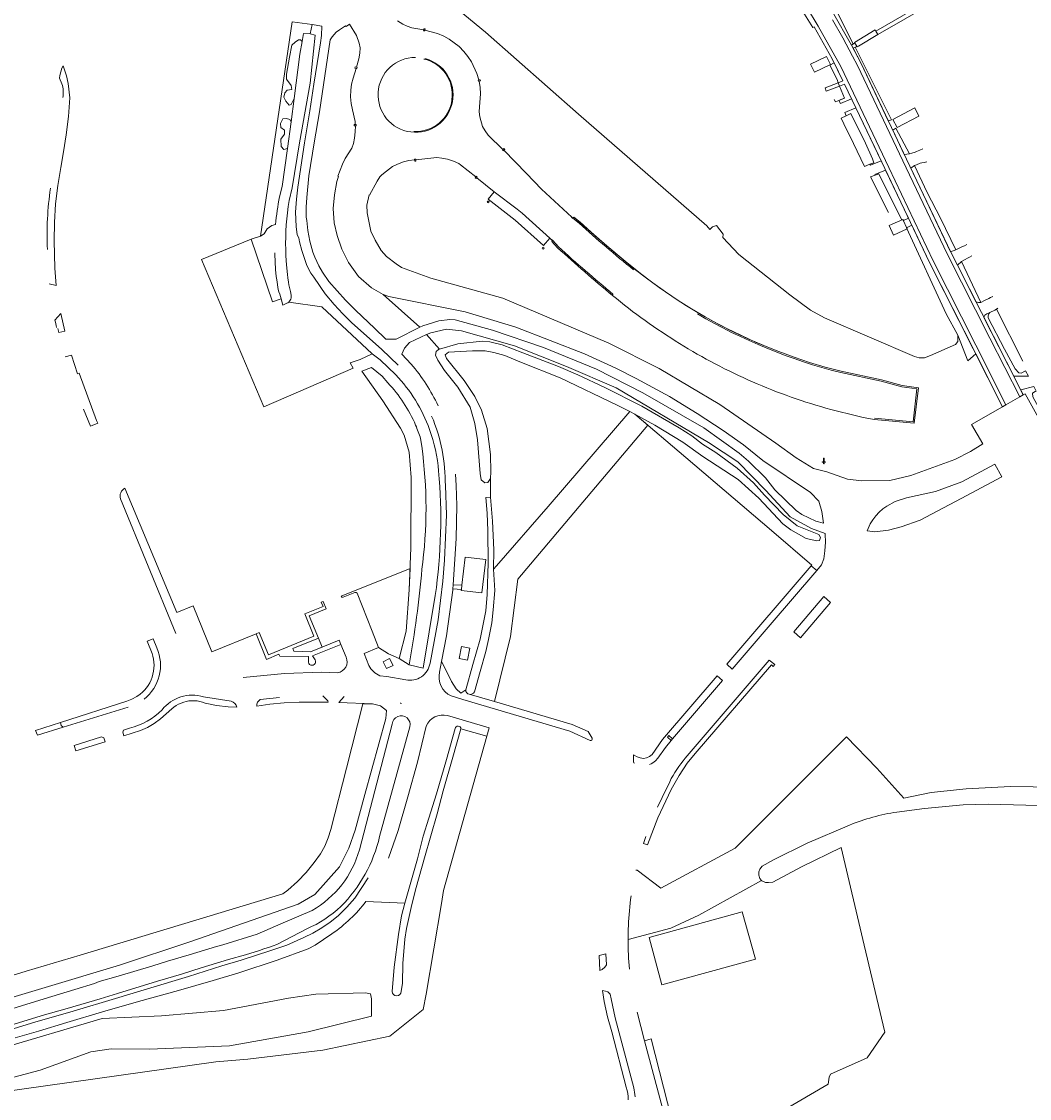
# Model space of a CAD drawing. Header units: metres. Extents: x 209813 to 223847, y 571801 to 587119.
# Tile 744 of 746: x 222107 to 222422, y 585952 to 586288. Entities that reach past the tile are written whole.
import ezdxf
from ezdxf.enums import TextEntityAlignment as Align

# ---------------------------------------------------------------- set-up
doc = ezdxf.new("R2010")
doc.units = ezdxf.units.M
for name, color, linetype, lineweight in [('B-RO-GK-BESCHOEIING-G', 8, 'GK-BESCHOEIING', 0), ('B-RO-GR-BEPLANTING_CULTUUR_BOSPLANTSOEN-GV', 8, 'Continuous', 0), ('B-RO-GR-BEPLANTING_CULTUUR_HEESTERS-GV', 8, 'Continuous', 0), ('B-RO-GR-GRAS-GV', 8, 'Continuous', 0), ('B-RO-GR-GROENVOORZIENING-GV', 8, 'Continuous', 0), ('B-RO-GR-HAAG-GV', 8, 'Continuous', 0), ('B-RO-IE-MEUBILAIR_WATERWEGMEUBILAIR-S', 8, 'Continuous', 0), ('B-RO-IE-TERREINAFSCHEIDING_KUNSTMATIG_MUUR-GV', 8, 'Continuous', 0), ('B-RO-KW-KUNSTWERK_DEK-GV', 8, 'Continuous', 0), ('B-RO-OG-TERREIN_CULTUURSCHEIDING-GV', 8, 'Continuous', 0), ('B-RO-OG-WEG-GV', 8, 'Continuous', 0), ('B-RO-VH-VERHARDING_GRASBETONSTEEN-GV', 8, 'Continuous', 0), ('B-RO-VH-VERHARDING_HALFVERHARDING-GV', 8, 'Continuous', 0), ('B-RO-VH-VERHARDING_OPEN-GV', 8, 'Continuous', 0), ('B-RO-VH-VERHARDING_STRAATBAKSTEEN-GV', 8, 'Continuous', 0), ('B-RO-VH-VERHARDING_TEGEL-GV', 8, 'Continuous', 0), ('B-RO-VW-AFSLUITPAAL-S', 8, 'Continuous', 0)]:
    doc.layers.add(name, color=color, linetype=linetype, lineweight=lineweight)
doc.styles.add('NLCS-ISO', font='txt')
doc.linetypes.add('GK-BESCHOEIING', pattern='A,30,-5,[1,NLCS.shx,S=1,R=0,X=0,Y=0],-5', length=40)

# ---------------------------------------------------------------- blocks, each defined once
blk = doc.blocks.new('SVW-AFSLUITPAAL-SO')
at = {"lineweight": 18}
blk.add_circle((0, 0), 1.5, dxfattribs=at)
at = {"lineweight": 18, "style": 'NLCS-ISO'}
blk.add_text('af', height=1.8, dxfattribs=at).set_placement((0, 0), align=Align.MIDDLE_CENTER)
blk = doc.blocks.new('SIE-WATER_WATERSTANDMETER-SO')
h = blk.add_hatch(color=256)
h.dxf.hatch_style = 1
h.paths.add_polyline_path([(0, 5.2), (-0.5, 5.2), (-0.5, 4.7), (0, 4.7)])
h = blk.add_hatch(color=256)
h.dxf.hatch_style = 1
h.paths.add_polyline_path([(0, 4.2), (-0.5, 4.2), (-0.5, 3.8), (0, 3.8)])
h = blk.add_hatch(color=256)
h.dxf.hatch_style = 1
h.paths.add_polyline_path([(0, 3.3), (-0.5, 3.3), (-0.5, 2.8), (0, 2.8)])
h = blk.add_hatch(color=256)
h.dxf.hatch_style = 1
h.paths.add_polyline_path([(0, 2.3), (-0.5, 2.3), (-0.5, 1.9), (0, 1.9)])
h = blk.add_hatch(color=256)
h.dxf.hatch_style = 1
h.paths.add_polyline_path([(0, 1.4), (-0.5, 1.4), (-0.5, 0.9), (0, 0.9)])
h = blk.add_hatch(color=256)
h.dxf.hatch_style = 1
h.paths.add_polyline_path([(0, 0.4), (-0.5, 0.4), (-0.5, 0), (0, 0)])
h = blk.add_hatch(color=256)
h.dxf.hatch_style = 1
h.paths.add_polyline_path([(0.5, 5.6), (0, 5.6), (0, 5.2), (0.5, 5.2)])
h = blk.add_hatch(color=256)
h.dxf.hatch_style = 1
h.paths.add_polyline_path([(0.5, 4.7), (0, 4.7), (0, 4.2), (0.5, 4.2)])
h = blk.add_hatch(color=256)
h.dxf.hatch_style = 1
h.paths.add_polyline_path([(0.5, 3.8), (0, 3.8), (0, 3.3), (0.5, 3.3)])
h = blk.add_hatch(color=256)
h.dxf.hatch_style = 1
h.paths.add_polyline_path([(0.5, 2.8), (0, 2.8), (0, 2.3), (0.5, 2.3)])
h = blk.add_hatch(color=256)
h.dxf.hatch_style = 1
h.paths.add_polyline_path([(0.5, 1.9), (0, 1.9), (0, 1.4), (0.5, 1.4)])
h = blk.add_hatch(color=256)
h.dxf.hatch_style = 1
h.paths.add_polyline_path([(0.5, 0.9), (0, 0.9), (0, 0.4), (0.5, 0.4)])
h = blk.add_hatch(color=256)
h.dxf.hatch_style = 1
h.paths.add_polyline_path([(0, -0.5), (-0.5, -0.5), (-0.5, -1), (0, -1)])
h = blk.add_hatch(color=256)
h.dxf.hatch_style = 1
h.paths.add_polyline_path([(0, -1.4), (-0.5, -1.4), (-0.5, -1.9), (0, -1.9)])
h = blk.add_hatch(color=256)
h.dxf.hatch_style = 1
h.paths.add_polyline_path([(0, -2.4), (-0.5, -2.4), (-0.5, -2.9), (0, -2.9)])
h = blk.add_hatch(color=256)
h.dxf.hatch_style = 1
h.paths.add_polyline_path([(0.5, 0), (0, 0), (0, -0.5), (0.5, -0.5)])
h = blk.add_hatch(color=256)
h.dxf.hatch_style = 1
h.paths.add_polyline_path([(0.5, -1), (0, -1), (0, -1.4), (0.5, -1.4)])
h = blk.add_hatch(color=256)
h.dxf.hatch_style = 1
h.paths.add_polyline_path([(0.5, -1.9), (0, -1.9), (0, -2.4), (0.5, -2.4)])
blk.add_lwpolyline([(0.5, -2.8), (0.5, 5.6), (-0.5, 5.6), (-0.5, -2.8)])
for points in [[(0.5, 5.6), (0, 5.6), (0, 5.2), (0.5, 5.2)], [(0.5, 5.2), (0, 5.2), (0, 4.7), (0.5, 4.7)], [(0.5, 4.7), (0, 4.7), (0, 4.2), (0.5, 4.2)], [(0.5, 4.2), (0, 4.2), (0, 3.8), (0.5, 3.8)], [(0.5, 3.8), (0, 3.8), (0, 3.3), (0.5, 3.3)], [(0.5, 3.3), (0, 3.3), (0, 2.8), (0.5, 2.8)], [(0.5, 2.8), (0, 2.8), (0, 2.3), (0.5, 2.3)], [(0.5, 2.3), (0, 2.3), (0, 1.9), (0.5, 1.9)], [(0.5, 1.9), (0, 1.9), (0, 1.4), (0.5, 1.4)], [(0.5, 1.4), (0, 1.4), (0, 0.9), (0.5, 0.9)], [(0.5, 0.9), (0, 0.9), (0, 0.4), (0.5, 0.4)], [(0.5, 0.4), (0, 0.4), (0, 0), (0.5, 0)], [(0.5, 0), (0, 0), (0, -0.5), (0.5, -0.5)], [(0.5, -0.5), (0, -0.5), (0, -1), (0.5, -1)], [(0.5, -1), (0, -1), (0, -1.4), (0.5, -1.4)], [(0.5, -1.4), (0, -1.4), (0, -1.9), (0.5, -1.9)], [(0.5, -1.9), (0, -1.9), (0, -2.4), (0.5, -2.4)], [(0.5, -2.4), (0, -2.4), (0, -2.9), (0.5, -2.9)]]:
    blk.add_lwpolyline(points, close=True)
for centre, radius, start, end in [((-1.6, -0.1), 0.381, 16.8947, 163.1053), ((-0.1, -0.1), 0.381, 16.8947, 163.1053), ((1.4, -0.1), 0.381, 16.8947, 163.1053), ((-2.3, 0.1), 0.413, 196.8947, 343.1053), ((-0.8, 0.1), 0.391, 196.8947, 343.1053), ((0.7, 0.1), 0.391, 196.8947, 343.1053), ((2.2, 0.1), 0.413, 196.8947, 343.1053)]:
    blk.add_arc(centre, radius, start, end)

msp = doc.modelspace()

# ---------------------------------------------------------------- linework, layer by layer
at = {"layer": 'B-RO-GK-BESCHOEIING-G', "flags": 128}
for points in [[(222362.121, 586263.292), (222361.13, 586262.852), (222360.7, 586263.595)], [(222362.121, 586263.292), (222362.797, 586263.592)], [(222362.797, 586263.592), (222363.859, 586264.064)], [(222364.43, 586258.553), (222362.823, 586257.756), (222363.706, 586255.984)], [(222365.01, 586258.842), (222364.43, 586258.553)], [(222365.875, 586259.271), (222365.01, 586258.842)], [(222363.706, 586255.984), (222366.72, 586249.867)], [(222366.72, 586249.867), (222370.18, 586242.726)], [(222384.139, 586246.701), (222384.908, 586246.889)], [(222384.908, 586246.889), (222385.94, 586247.141), (222386.336, 586247.328)], [(222386.336, 586247.328), (222387.373, 586247.818)], [(222387.373, 586247.818), (222388.287, 586248.25)], [(222370.18, 586242.726), (222371.821, 586243.404)], [(222371.821, 586243.404), (222372.101, 586243.52)], [(222372.101, 586243.52), (222372.998, 586243.89)], [(222385.758, 586243.007), (222386.356, 586243.243)], [(222386.356, 586243.243), (222387.505, 586243.697), (222388.036, 586243.816)], [(222388.036, 586243.816), (222388.724, 586243.97)], [(222388.724, 586243.97), (222389.554, 586244.155)], [(222373.492, 586239.991), (222371.965, 586239.437)], [(222373.762, 586240.089), (222373.492, 586239.991)], [(222374.612, 586240.397), (222373.762, 586240.089)], [(222371.965, 586239.437), (222377.632, 586228.303)], [(222399.214, 586216.996), (222398.637, 586216.715)], [(222400.708, 586217.722), (222399.214, 586216.996)], [(222401.265, 586217.994), (222400.708, 586217.722)], [(222402.01, 586218.356), (222401.265, 586217.994)], [(222401.328, 586213.604), (222400.401, 586213.116)], [(222402.485, 586214.213), (222401.328, 586213.604)], [(222402.888, 586214.425), (222402.485, 586214.213)], [(222403.625, 586214.813), (222402.888, 586214.425)], [(222407.381, 586200.779), (222406.608, 586200.356), (222406.45, 586200.309)], [(222407.381, 586200.779), (222408.901, 586201.546)], [(222408.901, 586201.546), (222409.433, 586201.815)], [(222409.433, 586201.815), (222410.177, 586202.19)], [(222409.171, 586197.162), (222410.722, 586197.942)], [(222410.722, 586197.942), (222411.294, 586198.23)], [(222411.294, 586198.23), (222411.758, 586198.464)], [(222411.294, 586198.23), (222419.524, 586181.958)]]:
    msp.add_lwpolyline(points, dxfattribs=at)
at = {"layer": 'B-RO-GR-BEPLANTING_CULTUUR_BOSPLANTSOEN-GV', "flags": 128}
for points in [[(222246.873, 586078.087), (222254.78, 586075.83), (222259.72, 586096.14), (222262, 586114), (222302.579, 586161.999), (222298.52, 586165.454), (222296.983, 586166.236), (222271.48, 586136.65), (222255.356, 586118.114), (222254.47, 586117.119), (222254.863, 586110.47), (222254.333, 586104.465), (222253.913, 586100.38), (222252.881, 586095.213), (222252.003, 586091.409), (222250.279, 586085.162), (222248.469, 586078.808)], [(222092.428, 585980.021), (222137.82, 585993.564), (222159.725, 586000.923), (222193.533, 586012.581), (222198.741, 586015.641), (222206.428, 586024.24), (222209.321, 586030.111), (222211.305, 586035.733), (222214.303, 586046.804), (222220.821, 586070.57), (222221.105, 586072.98), (222219.215, 586074.445), (222216.665, 586075.153), (222213.649, 586075.148), (222208.568, 586055.092), (222203.677, 586035.915), (222202.878, 586033.286), (222201.809, 586030.754), (222200.482, 586028.348), (222198.558, 586025.593), (222196.036, 586022.522), (222193.278, 586019.662), (222190.3, 586017.031), (222188.735, 586015.807), (222125.508, 585996.717), (222108.739, 585991.771), (222076.258, 585981.765)], [(222092.48, 585952.844), (222167.836, 585963.5), (222177.785, 585964.265), (222201.22, 585967.12), (222222.07, 585971.45), (222232.46, 585979.74), (222233.49, 585984.54), (222238.22, 586012.8), (222238.82, 586016.87), (222252.377, 586065.037), (222244.277, 586067.315), (222241.797, 586058.509), (222238.757, 586047.968), (222236.83, 586040.825), (222232.877, 586027.087), (222230.342, 586017.845), (222228.922, 586012.55), (222227.294, 586005.055), (222226.781, 586001.706), (222226.188, 585994.152), (222226.018, 585987.953), (222225.691, 585985.401)], [(222222.793, 585985.433), (222223.443, 585992.992), (222224.786, 586003.113), (222225.759, 586008.96), (222226.824, 586012.956), (222214.676, 586013.495)], [(222204.037, 586003.378), (222198.864, 585999.874), (222196.606, 585998.741), (222186.93, 585995.113), (222175.002, 585991.251), (222166.985, 585988.861), (222156.212, 585985.74), (222143.787, 585982.283), (222132.564, 585979.016), (222121.44, 585975.748), (222112.57, 585973.014), (222105.255, 585970.968)], [(222100, 585967.352), (222132.42, 585976.99), (222150.89, 585977.83), (222170.24, 585979.455), (222190.516, 585983.356), (222199.032, 585984.591), (222214.473, 585985.016), (222216.114, 585984.705), (222216.4, 585983.12), (222216.39, 585977.7), (222196.6, 585972.85), (222172.1, 585968.47), (222147.17, 585967.4), (222135.23, 585967.52), (222128.9, 585966.54), (222113.06, 585960.87)], [(222113.06, 585960.87), (222083.7, 585953.03)]]:
    msp.add_lwpolyline(points, dxfattribs=at)
at = {"layer": 'B-RO-GR-BEPLANTING_CULTUUR_BOSPLANTSOEN-GV'}
for points in [[(222248.469, 586078.808, -0.3388786), (222246.873, 586078.087)], [(222214.676, 586013.495, -0.0811376), (222204.037, 586003.378)], [(222225.691, 585985.401, -0.9371981), (222222.793, 585985.433)]]:
    msp.add_lwpolyline(points, format="xyb", dxfattribs=at)
at = {"layer": 'B-RO-GR-BEPLANTING_CULTUUR_HEESTERS-GV'}
for points in [[(222139.469, 586142.357, 0.3645015), (222138.119, 586139.088)], [(222206.917, 586108.66, 0.4118092), (222207.565, 586108.389)], [(222211.231, 586109.872, -0.4098018), (222211.882, 586109.595)], [(222205.798, 586084.773, 0.4998863), (222208.493, 586089.649)], [(222365.462, 586037.311, -0.05721), (222380.2, 586041.356)], [(222297.36, 586015.19, 0.025176), (222296.51, 586005.98)], [(222296.51, 586005.98, 0.0108599), (222296.41, 586001.554)]]:
    msp.add_lwpolyline(points, format="xyb", dxfattribs=at)
at = {"layer": 'B-RO-GR-BEPLANTING_CULTUUR_HEESTERS-GV', "flags": 128}
for points in [[(222196.775, 586088.499), (222196.792, 586089.885), (222187.767, 586089.998), (222187.503, 586090.548), (222183.669, 586088.984), (222180.42, 586096.951), (222166.615, 586091.322), (222160.79, 586105.631), (222155.724, 586103.619), (222139.469, 586142.357)], [(222138.119, 586139.088), (222155.397, 586097.034)], [(222218.56, 586092.64), (222221.725, 586090.75), (222224.984, 586089.238), (222227.251, 586097.79), (222228.101, 586110.642), (222228.454, 586117.277), (222206.917, 586108.66)], [(222207.565, 586108.389), (222211.231, 586109.872)], [(222211.882, 586109.595), (222216.645, 586097.739), (222218.56, 586092.64)], [(222208.493, 586089.649), (222206.857, 586093.619), (222197.981, 586090.083), (222198.603, 586089.092)], [(222176.382, 586083.318), (222189.261, 586084.612), (222200.84, 586084.957), (222205.798, 586084.773)], [(222380.2, 586041.356), (222388.805, 586042.463), (222400.866, 586043.563), (222408.762, 586043.802), (222432.076, 586043.212), (222450.125, 586043.144), (222451.524, 586042.844), (222452.284, 586042.068), (222452.478, 586041.114), (222452.419, 586039.724), (222454.253, 586039.659), (222453.743, 586042.613), (222463.527, 586042.35), (222458.078, 586048.724), (222415.693, 586049.3), (222401.83, 586048.606), (222390.921, 586047.491), (222382.356, 586045.708), (222373.96, 586055.06), (222364.491, 586064.815), (222329.76, 586030.1), (222306.615, 586017.585), (222299.223, 586023.232), (222298.852, 586023.232)], [(222296.41, 586001.554), (222309.722, 586005.165), (222318.495, 586009.15), (222338.024, 586020.02), (222337.495, 586020.675), (222337.225, 586021.638), (222337.211, 586022.69), (222337.45, 586023.567), (222338.214, 586024.474), (222341.719, 586026.464), (222352.241, 586031.681), (222365.462, 586037.311)]]:
    msp.add_lwpolyline(points, dxfattribs=at)
at = {"layer": 'B-RO-GR-GRAS-GV', "flags": 128}
for points in [[(222344.771, 585948.305), (222358.821, 585956.481), (222359.138, 585958.703), (222359.556, 585959.589), (222370.972, 585964.668), (222376.488, 585972.65), (222369.983, 585999.834), (222362.826, 586030.257), (222350.476, 586024.311), (222341.581, 586019.458), (222340.219, 586019.345), (222339.245, 586019.395), (222338.121, 586019.9), (222338.024, 586020.02), (222318.495, 586009.15), (222309.722, 586005.165), (222296.41, 586001.554)], [(222299.2, 585978.92), (222301.559, 585970.045), (222303.612, 585970.632), (222311.262, 585940.477), (222317.279, 585917.845)]]:
    msp.add_lwpolyline(points, dxfattribs=at)
msp.add_lwpolyline([(222306.974, 585987.491), (222302.943, 586002.243), (222332.002, 586010.273), (222336.179, 585995.47)], close=True, dxfattribs=at)
at = {"layer": 'B-RO-GR-GRAS-GV'}
msp.add_lwpolyline([(222296.41, 586001.554, 0.0230153), (222296.83, 585992.35)], format="xyb", dxfattribs=at)
at = {"layer": 'B-RO-GR-GROENVOORZIENING-GV', "flags": 128}
for points in [[(222190.824, 586276.783), (222191.579, 586280.515), (222192.571, 586281.508), (222193.658, 586282.169), (222194.272, 586282.169), (222194.761, 586281.732), (222195.22, 586284.229), (222197.308, 586284.09), (222197.867, 586286.942), (222191.64, 586287.774), (222181.783, 586220.987)], [(222190.824, 586276.783), (222189.879, 586271.491), (222189.926, 586269.979), (222191.391, 586267.994), (222191.579, 586266.719), (222190.068, 586266.53), (222189.407, 586265.726), (222189.029, 586264.309), (222189.643, 586263.128), (222190.682, 586261.852), (222191.296, 586262.041), (222192.259, 586263.883), (222194.024, 586277.717), (222194.761, 586281.732)], [(222191.329, 586256.603), (222192.259, 586263.883)], [(222190.225, 586248.318), (222191.329, 586256.603), (222190.918, 586257.316), (222189.879, 586257.694), (222188.698, 586257.6), (222188.037, 586256.088), (222188.131, 586254.859), (222189.218, 586254.009)], [(222187.738, 586233.264), (222188.544, 586236.51), (222190.225, 586248.318), (222189.029, 586248.008), (222188.179, 586248.906), (222188.131, 586251.268), (222189.265, 586252.827), (222189.218, 586254.009)], [(222186.496, 586224.562), (222185.305, 586224.319), (222183.874, 586223.212), (222182.902, 586221.7), (222181.783, 586220.987)], [(222178.834, 586219.996), (222163.409, 586213.73), (222182.835, 586167.791), (222210.715, 586179.821), (222209.716, 586181.461), (222212.899, 586182.534), (222216.653, 586184.225), (222200.872, 586198.923), (222190.596, 586200.427)], [(222181.783, 586220.987), (222178.834, 586219.996), (222185.506, 586200.446), (222188.231, 586201.44)], [(222187.283, 586204.328), (222186.864, 586207.383), (222186.666, 586208.385), (222186.471, 586210.587), (222186.28, 586215.392), (222186.205, 586215.776)], [(222190.027, 586200.025), (222188.726, 586199.478), (222188.231, 586201.44)], [(222419.024, 586178.227), (222418.247, 586178.38), (222417.074, 586179.554), (222413.802, 586185.701), (222408.734, 586195.513), (222408.707, 586196.153), (222408.892, 586196.718), (222409.171, 586197.162), (222408.321, 586196.765)], [(222407.38, 586195.556), (222416.656, 586177.286), (222421.228, 586177.321), (222420.364, 586178.971), (222419.024, 586178.227)], [(222301.9, 586033.73), (222301.169, 586031.574), (222302.47, 586031.117), (222305.709, 586039.569), (222309.876, 586048.337), (222312.308, 586052.715), (222314.828, 586056.577), (222317.341, 586059.596), (222341.095, 586087.291), (222341.69, 586086.78), (222342.156, 586087.324), (222340.445, 586088.684), (222314.24, 586058.14)]]:
    msp.add_lwpolyline(points, dxfattribs=at)
at = {"layer": 'B-RO-GR-GROENVOORZIENING-GV'}
for points in [[(222186.496, 586224.562, -0.0271253), (222187.738, 586233.264)], [(222188.231, 586201.44, 0.0199765), (222187.283, 586204.328)], [(222190.596, 586200.427, -0.0709116), (222190.027, 586200.025)], [(222408.321, 586196.765, 0.2531485), (222407.38, 586195.556)]]:
    msp.add_lwpolyline(points, format="xyb", dxfattribs=at)
at = {"layer": 'B-RO-GR-GROENVOORZIENING-GV', "flags": 128}
for points in [[(222253.55, 586145.369), (222253.455, 586139.522), (222254.176, 586132.07), (222254.492, 586123.119), (222254.47, 586117.119), (222255.356, 586118.114), (222271.48, 586136.65), (222296.983, 586166.236), (222293.021, 586168.252), (222275.214, 586176.804), (222262.7, 586181.766), (222257.949, 586183.764), (222254.495, 586184.709), (222251.849, 586185.168), (222247.855, 586185.222), (222240.392, 586184.762), (222239.318, 586183.91), (222239.744, 586182.764), (222245.284, 586175.96), (222248.638, 586170.999), (222250.716, 586166.746), (222252.416, 586160.982), (222253.503, 586152.855), (222253.644, 586147.422)], [(222432.295, 586157.446), (222430.245, 586156.987), (222422.594, 586170.825), (222422.559, 586171.975), (222423.31, 586172.481), (222423.684, 586172.632), (222422.919, 586174.093), (222418.834, 586173.005), (222419.618, 586171.463), (222420.272, 586171.837), (222430.609, 586153.045), (222432.184, 586153.061), (222433.268, 586153.149), (222434.445, 586153.414)], [(222410.72, 586149.842), (222400.461, 586144.399), (222392.251, 586141.35), (222383.238, 586139.331), (222379.734, 586138.192), (222377.069, 586136.77), (222375.818, 586135.885), (222374.666, 586134.874), (222373.625, 586133.748), (222372.707, 586132.521), (222371.923, 586131.204), (222370.916, 586129.04), (222373.334, 586128.789), (222377.621, 586129.311), (222381.61, 586130.281), (222387.436, 586132.358), (222400.232, 586139.164), (222413.003, 586145.899)], [(222357.484, 586108.537), (222348.108, 586097.612), (222350.123, 586095.689), (222359.548, 586106.684)]]:
    msp.add_lwpolyline(points, close=True, dxfattribs=at)
at = {"layer": 'B-RO-GR-HAAG-GV'}
msp.add_lwpolyline([(222314.24, 586058.14, 0.0618735), (222309.38, 586050.81)], format="xyb", dxfattribs=at)
at = {"layer": 'B-RO-GR-HAAG-GV', "flags": 128}
msp.add_lwpolyline([(222309.38, 586050.81), (222307.005, 586045.891), (222305.59, 586042.87)], dxfattribs=at)
at = {"layer": 'B-RO-IE-TERREINAFSCHEIDING_KUNSTMATIG_MUUR-GV', "flags": 128}
for points in [[(222373.155, 586163.773), (222385.63, 586162.624), (222386.922, 586173.67), (222381.839, 586174.366), (222375.389, 586176.146), (222362.808, 586178.816), (222357.895, 586180.134), (222353.022, 586181.599), (222348.196, 586183.207), (222343.42, 586184.958), (222336.358, 586187.849), (222331.725, 586189.95), (222327.156, 586192.188), (222322.656, 586194.561), (222318.229, 586197.067), (222314.1, 586199.591), (222310.044, 586202.229), (222306.063, 586204.981), (222302.161, 586207.843), (222298.341, 586210.813), (222292.608, 586215.543), (222286.967, 586220.381), (222281.418, 586225.325), (222279.442, 586226.883), (222279.183, 586226.578), (222281.159, 586225.02)], [(222274.724, 586217.631), (222272.898, 586219.589), (222272.612, 586219.309), (222274.442, 586217.347)], [(222362.714, 586178.427), (222375.298, 586175.756), (222381.759, 586173.973), (222386.48, 586173.334), (222385.28, 586163.078), (222373.206, 586164.171)]]:
    msp.add_lwpolyline(points, dxfattribs=at)
at = {"layer": 'B-RO-IE-TERREINAFSCHEIDING_KUNSTMATIG_MUUR-GV'}
for points in [[(222281.159, 586225.02, 0.014244), (222298.09, 586210.501)], [(222291.774, 586202.824, -0.0126473), (222274.724, 586217.631)], [(222291.519, 586202.516, 0.0352472), (222312.438, 586187.521)], [(222318.026, 586196.722, 0.0707725), (222362.714, 586178.427)], [(222335.209, 586175.528, 0.0349702), (222359.626, 586166.91)], [(222359.626, 586166.91, 0.0179721), (222373.155, 586163.773)]]:
    msp.add_lwpolyline(points, format="xyb", dxfattribs=at)
at = {"layer": 'B-RO-KW-KUNSTWERK_DEK-GV', "flags": 128}
for points in [[(222368.3, 586280.279), (222374.32, 586283.875), (222373.479, 586285.282), (222367.003, 586281.413), (222367.844, 586280.006)], [(222358.064, 586276.878), (222353.302, 586274.602), (222354.508, 586272.08), (222359.51, 586274.47), (222358.304, 586276.993)], [(222361.911, 586268.804), (222357.821, 586267.212), (222358.226, 586266.173), (222362.362, 586267.783)], [(222380.3, 586254.864), (222387.099, 586258.41), (222385.854, 586260.95), (222378.992, 586257.37)], [(222378.783, 586224.712), (222377.789, 586224.257), (222379.163, 586221.256), (222383.442, 586223.216), (222382.069, 586226.216)]]:
    msp.add_lwpolyline(points, close=True, dxfattribs=at)
at = {"layer": 'B-RO-OG-TERREIN_CULTUURSCHEIDING-GV', "flags": 128}
for points in [[(222330.955, 586215.286), (222325.902, 586220.532), (222326.082, 586221.577), (222323.961, 586224.267), (222322.742, 586223.858), (222321.927, 586223.042), (222320.977, 586224.177), (222280.935, 586259.046), (222251.955, 586284.583), (222231.313, 586301.652)], [(222224.461, 586288.172), (222226.184, 586287.104), (222227.472, 586286.478), (222228.927, 586285.93), (222232.671, 586285.281), (222232.733, 586285.647), (222233.112, 586285.595), (222233.034, 586285.221), (222236.977, 586284.168), (222238.905, 586283.392), (222240.584, 586282.462), (222243.755, 586280.08), (222245.225, 586278.591), (222246.47, 586277.045), (222247.565, 586275.353), (222249.256, 586271.692), (222249.894, 586269.703), (222250.26, 586269.773), (222250.335, 586269.394), (222249.962, 586269.312), (222250.232, 586267.322), (222250.349, 586265.33), (222250.048, 586261.313), (222250.002, 586259.707), (222250.139, 586258.16), (222250.965, 586255.195), (222251.792, 586253.796), (222252.763, 586252.504), (222257.392, 586248.022), (222257.647, 586248.294), (222257.932, 586248.028), (222257.676, 586247.743), (222264.692, 586240.565), (222269.458, 586235.585), (222278.903, 586226.941), (222279.244, 586226.651), (222279.442, 586226.883), (222284.18, 586222.84), (222289.776, 586217.948), (222295.463, 586213.164), (222300.241, 586209.314), (222304.102, 586206.398), (222308.044, 586203.591), (222312.063, 586200.896), (222316.156, 586198.314), (222320.433, 586195.798), (222324.898, 586193.358), (222329.432, 586191.052), (222334.034, 586188.882), (222338.697, 586186.85), (222343.42, 586184.958), (222348.196, 586183.207), (222353.022, 586181.599), (222357.895, 586180.134), (222362.808, 586178.816), (222375.389, 586176.146), (222381.839, 586174.366), (222386.922, 586173.67), (222385.63, 586162.624), (222373.155, 586163.773)], [(222115.866, 586206.063), (222118.112, 586205.62), (222117.659, 586211.014), (222117.439, 586219.512), (222117.53, 586225.274), (222117.904, 586231.025), (222118.561, 586236.75), (222119.499, 586242.436), (222120.4, 586247.269), (222121.207, 586252.561), (222121.876, 586258.312), (222122.33, 586264.085), (222121.794, 586268.538), (222121.247, 586271.03), (222120.469, 586273.46), (222120.23, 586274.057), (222119.829, 586273.35), (222119.212, 586271.098), (222119.106, 586270.268), (222119.856, 586268.517)], [(222274.442, 586217.347), (222272.612, 586219.309), (222272.817, 586219.51), (222271.988, 586220.3), (222270.014, 586218.047), (222261.243, 586226), (222252.791, 586232.47), (222254.684, 586234.85), (222249.25, 586239.206), (222249.015, 586238.917), (222248.683, 586239.17), (222248.908, 586239.479), (222244.183, 586243.268), (222243.585, 586243.649), (222242.01, 586244.372), (222240.142, 586245.001), (222238.353, 586245.347), (222236.798, 586245.459), (222230.208, 586244.778), (222230.25, 586244.408), (222229.89, 586244.356), (222229.845, 586244.734), (222228.061, 586244.528), (222226.386, 586244.147), (222224.485, 586243.479), (222222.964, 586242.654), (222220.112, 586240.509), (222219.514, 586239.997), (222218.989, 586239.46), (222218.157, 586238.129), (222215.818, 586233.71), (222215.633, 586233.831), (222214.905, 586230.6), (222215.059, 586228.231), (222216.155, 586222.496), (222217.493, 586219.723), (222219.458, 586216.54), (222221.09, 586214.585), (222224.045, 586212.294), (222225.77, 586211.169), (222234.903, 586207.85), (222257.343, 586201.604), (222290.41, 586187.635), (222306.104, 586179.691), (222325.041, 586168.502), (222342.525, 586156.418), (222348.862, 586151.831), (222354.267, 586148.549), (222358.424, 586147.481), (222364.817, 586145.197), (222369.3, 586144.622), (222378.048, 586144.77), (222384.54, 586146.34), (222398.316, 586151.341), (222403.223, 586153.781), (222407.063, 586156.157), (222403.536, 586162.248), (222413.188, 586167.778), (222404.859, 586184.276)], [(222399.194, 586190.123), (222399.194, 586188.153), (222398.549, 586187.194), (222390.71, 586183.788), (222388.83, 586183.037), (222387.2, 586182.98), (222385.683, 586183.438), (222357.654, 586195.459), (222353.255, 586197.901), (222346.859, 586202.685), (222330.955, 586215.286)], [(222118.561, 586192.17), (222118.844, 586190.936), (222120.725, 586191.376), (222119.474, 586196.856), (222117.687, 586194.754)], [(222129.32, 586161.925), (222131.043, 586162.637), (222130.693, 586163.483), (222125.225, 586178.25), (222124.717, 586178.065), (222122.887, 586183.905), (222120.84, 586183.311)], [(222126.612, 586166.989), (222128.769, 586161.704), (222129.32, 586161.925)], [(222149.47, 586092.536), (222148.294, 586095.384), (222146.427, 586094.664), (222147.978, 586090.856), (222148.246, 586089.949), (222148.44, 586089.024), (222148.557, 586088.086), (222148.597, 586087.141), (222148.559, 586086.196), (222148.444, 586085.258), (222148.253, 586084.332), (222147.987, 586083.425), (222147.647, 586082.543), (222147.236, 586081.691), (222146.757, 586080.876), (222146.213, 586080.103), (222145.607, 586079.377), (222144.944, 586078.703), (222144.228, 586078.086), (222143.204, 586077.367), (222141.682, 586076.552), (222140.05, 586075.917), (222119.367, 586069.262), (222119.646, 586068.299), (222120.232, 586067.827)], [(222245.763, 586079.442), (222244.247, 586078.462), (222242.844, 586079.812), (222241.332, 586082.08), (222238.876, 586087.102), (222238.256, 586088.317), (222237.629, 586085.005)], [(222310.213, 586064.14), (222325.818, 586082.36), (222324.139, 586083.886), (222307.18, 586063.99), (222303.883, 586059.322), (222303.515, 586058.969), (222303.102, 586058.67), (222302.174, 586058.253), (222301.168, 586058.102), (222300.158, 586058.227), (222299.22, 586058.62), (222298.143, 586059.203), (222298.143, 586057.006)], [(222140.952, 586067.495), (222139.077, 586066.915), (222138.815, 586066.317), (222139.181, 586065.095), (222144.359, 586066.744), (222146.555, 586067.742), (222148.633, 586068.965), (222150.572, 586070.399), (222154.148, 586073.575), (222154.806, 586074.113), (222155.508, 586074.594), (222156.248, 586075.012), (222157.022, 586075.365), (222157.824, 586075.649), (222158.646, 586075.864), (222159.485, 586076.007), (222160.332, 586076.078), (222161.183, 586076.075), (222162.03, 586075.999), (222162.867, 586075.85), (222163.689, 586075.63), (222164.488, 586075.34), (222168.069, 586074.614), (222171.699, 586074.189), (222174.437, 586074.079)], [(222172.622, 586075.899), (222164.047, 586077.321)], [(222180.598, 586074.431), (222184.684, 586074.974), (222189.125, 586075.369), (222193.883, 586075.614), (222202.864, 586075.602), (222202.808, 586076.049), (222201.261, 586077.654)], [(222187.705, 586077.067), (222181.706, 586076.428)], [(222241.225, 586077.564), (222244.918, 586076.411), (222278.29, 586066.56), (222284.546, 586063.656)], [(222285.182, 586064.372), (222283.908, 586066.433), (222278.98, 586068.66), (222254.78, 586075.83), (222246.873, 586078.087)], [(222120.232, 586067.827), (222140.524, 586074.112)], [(222304.95, 586057.36), (222305.686, 586058.156), (222308.06, 586061.54), (222309.817, 586063.661), (222308.728, 586064.756), (222309.142, 586065.206), (222310.213, 586064.14)], [(222298.415, 586056.561), (222298.433, 586056.552)], [(222298.15, 585955.31), (222292.42, 585977.14), (222291.1, 585983.05), (222290.844, 585984.542), (222290.075, 585985.249), (222289.368, 585985.524), (222288.382, 585985.649), (222288.949, 585982.299), (222289.993, 585977.528), (222291.29, 585972.82), (222295.8, 585955.51), (222296.077, 585954.557), (222296.281, 585953.585), (222296.409, 585952.6), (222296.462, 585951.608)]]:
    msp.add_lwpolyline(points, dxfattribs=at)
for points in [[(222360.686, 586275.033), (222359.271, 586274.356), (222361.587, 586269.846), (222361.911, 586268.804), (222363.388, 586269.399)], [(222366.083, 586263.78), (222363.887, 586268.358), (222362.348, 586267.778), (222363.859, 586264.064), (222362.121, 586263.292), (222362.594, 586262.32)], [(222372.101, 586243.52), (222371.821, 586243.404), (222371.964, 586243.11), (222375.322, 586244.494), (222367.426, 586260.978), (222363.956, 586259.527), (222364.43, 586258.553), (222365.875, 586259.271), (222370.422, 586249.994), (222372.643, 586245.089), (222372.998, 586243.89)], [(222383.861, 586226.58), (222376.713, 586241.567), (222373.391, 586240.197), (222373.492, 586239.991), (222374.612, 586240.397), (222378.192, 586233.062), (222381.787, 586226.087), (222382.069, 586226.216), (222382.246, 586225.828)], [(222384.906, 586224.388), (222383.257, 586223.62), (222395.642, 586196.783), (222399.194, 586190.123), (222402.357, 586182.089), (222404.859, 586184.276), (222390.444, 586212.777)], [(222328.874, 586085.927), (222340.74, 586099.78), (222355.251, 586116.686), (222353.544, 586118.103), (222327.189, 586087.458)], [(222201.051, 586092.782), (222199.842, 586095.579), (222191.841, 586092.316), (222192.152, 586091.583), (222197.415, 586091.3)], [(222123.671, 586062.145), (222124.214, 586060.414), (222133.363, 586063.301), (222132.93, 586064.506), (222132.24, 586064.798)], [(222289.508, 585997.093), (222287.37, 585996.64), (222287.633, 585991.974), (222288.298, 585992.273), (222289.138, 585992.957), (222289.715, 585993.688)], [(222315.604, 585924.146), (222311.262, 585940.477), (222303.612, 585970.632), (222301.559, 585970.045), (222313.878, 585923.705)]]:
    msp.add_lwpolyline(points, close=True, dxfattribs=at)
at = {"layer": 'B-RO-OG-TERREIN_CULTUURSCHEIDING-GV'}
for points in [[(222119.856, 586268.517, -0.1154887), (222120.152, 586264.205)], [(222116.286, 586235.926, 0.0465627), (222115.32, 586216.856)], [(222291.519, 586202.516, -0.0127228), (222274.442, 586217.347)], [(222117.687, 586194.754, 0.0053341), (222118.209, 586192.495)], [(222335.209, 586175.528, -0.035718), (222312.438, 586187.521)], [(222145.471, 586076.519, 0.3399738), (222149.47, 586092.536)], [(222237.629, 586085.005, 0.3519294), (222241.225, 586077.564)], [(222246.873, 586078.087, -0.3395461), (222245.763, 586079.442)], [(222164.047, 586077.321, 0.3059276), (222151.073, 586073.21)], [(222174.437, 586074.079, 0.2946361), (222172.622, 586075.899)], [(222181.706, 586076.428, 0.2859277), (222180.598, 586074.431)], [(222151.073, 586073.21, -0.1330216), (222140.952, 586067.495)], [(222284.546, 586063.656, 0.7384812), (222285.182, 586064.372)], [(222298.143, 586057.006, 0.2831303), (222298.415, 586056.561)], [(222303.11, 586056.22, 0.1082302), (222304.95, 586057.36)], [(222298.607, 585952.584, 0.0430628), (222298.15, 585955.31)]]:
    msp.add_lwpolyline(points, format="xyb", dxfattribs=at)
at = {"layer": 'B-RO-OG-WEG-GV', "flags": 128}
for points in [[(222366.637, 586280.93), (222361.533, 586291.007), (222361.514, 586291.992), (222361.029, 586292), (222360.223, 586293.592), (222355.169, 586301.113), (222354.225, 586300.401), (222360.098, 586290.988), (222366.085, 586280.514)], [(222211.699, 586273.641), (222212.471, 586276.28), (222212.79, 586278.069), (222212.906, 586279.679), (222212.581, 586281.188), (222211.738, 586283.522), (222209.495, 586287.139), (222208.449, 586286.403), (222208.335, 586286.592), (222206.366, 586285.344), (222205.407, 586284.637), (222204.171, 586283.187), (222203.546, 586282.223), (222200.152, 586259.738), (222198.495, 586250.1), (222196.836, 586239.751), (222196.21, 586233.053), (222196.049, 586230.054), (222196.037, 586226.904), (222196.251, 586225.883), (222196.545, 586222.729), (222197.138, 586219.425), (222198.131, 586215.969), (222198.678, 586214.417), (222199.923, 586211.761), (222201.119, 586209.707), (222203.121, 586206.862), (222208.238, 586201.015), (222211.526, 586197.805), (222217.305, 586192.236), (222220.871, 586188.878), (222224.072, 586188.878), (222231.503, 586192.57), (222219.996, 586202.825), (222216.36, 586204.883), (222212.377, 586208.442), (222209.219, 586212.797), (222207.164, 586216.893), (222205.671, 586221.185), (222204.798, 586225.151), (222204.48, 586229.647), (222204.84, 586233.885), (222205.619, 586237.97), (222206.061, 586239.607), (222205.857, 586239.689), (222207.301, 586243.443), (222208.151, 586245.23), (222210.223, 586248.371), (222210.819, 586249.883), (222211.128, 586251.586), (222211.33, 586253.548), (222211.361, 586255.368), (222210.977, 586255.372), (222210.966, 586255.769), (222211.348, 586255.765), (222211.303, 586256.773), (222210.443, 586260.421), (222210.07, 586262.397), (222209.851, 586264.439), (222209.934, 586266.467), (222210.205, 586268.401), (222210.636, 586270.293), (222211.586, 586273.292), (222211.232, 586273.408), (222211.342, 586273.774)], [(222366.574, 586279.589), (222369.055, 586274.803), (222377.537, 586256.942), (222378.583, 586257.25), (222367.171, 586279.877)], [(222382.505, 586246.481), (222384.139, 586246.701), (222379.907, 586254.621), (222378.927, 586254.016)], [(222398.637, 586216.715), (222393.8, 586226.54), (222389.714, 586234.627), (222385.758, 586243.007), (222384.561, 586242.163), (222396.975, 586216.135)], [(222243.76, 586089.25), (222244.5, 586093.02), (222247.09, 586092.5), (222246.34, 586088.74)], [(222220.024, 586088.184), (222222.039, 586089.227), (222223.149, 586087.082), (222221.082, 586086.144)]]:
    msp.add_lwpolyline(points, close=True, dxfattribs=at)
for points in [[(222224.661, 586180.763), (222219.63, 586185.629), (222210.162, 586194.009), (222207.472, 586196.767), (222204.733, 586199.676), (222201.946, 586203.035), (222200.603, 586204.939), (222200.211, 586205.605), (222198.366, 586208.161), (222197.518, 586209.464), (222196.273, 586211.819), (222194.632, 586216.477), (222193.938, 586219.181), (222193.69, 586220.433), (222193.266, 586221.362), (222192.876, 586224.014), (222192.743, 586228.464), (222192.958, 586232.563), (222193.372, 586236.212), (222195.494, 586250.118), (222197.153, 586260.057), (222198.464, 586268.336), (222200.469, 586281.237), (222200.754, 586283.598), (222200.86, 586286.483), (222197.867, 586286.942), (222197.308, 586284.09), (222198.795, 586283.649), (222197.238, 586268.738), (222193.994, 586250.128), (222191.693, 586236.004), (222190.686, 586232.108)], [(222189.658, 586216.768), (222189.631, 586215.686), (222189.729, 586214.835), (222189.874, 586212.082), (222190.217, 586208.978), (222190.266, 586208.027), (222190.563, 586206.675), (222190.661, 586205.774), (222190.809, 586204.973), (222191.157, 586203.671), (222191.331, 586202.571)], [(222406.45, 586200.309), (222400.401, 586213.116), (222399.078, 586211.971), (222404.875, 586200.508)], [(222231.503, 586192.57), (222232.423, 586192.991), (222237.343, 586194.525), (222240.773, 586194.952), (222242.52, 586194.888), (222254.178, 586191.641), (222270.063, 586186.253), (222286.513, 586179.446), (222300.995, 586172.155), (222320.025, 586161.217), (222331.058, 586153.323), (222333.988, 586150.817), (222339.275, 586145.552), (222342.183, 586141.897), (222348.821, 586135.456), (222350.57, 586134.199), (222354.957, 586132.109), (222357.323, 586131.471), (222356.774, 586135.049), (222355.935, 586138.304), (222353.326, 586141.045), (222338.422, 586150.986), (222332.429, 586155.93), (222326.102, 586160.342), (222317.943, 586165.713), (222309.359, 586170.913), (222298.964, 586176.603), (222292.637, 586179.8), (222282.828, 586184.227), (222261.43, 586192.544), (222245.624, 586197.356), (222221.827, 586202.175), (222219.996, 586202.825)], [(222190.596, 586200.427), (222200.872, 586198.923), (222216.653, 586184.225)], [(222253.455, 586139.522), (222253.55, 586145.369), (222252.7, 586144.161), (222251.755, 586144.067), (222250.621, 586145.012), (222250.291, 586146.949), (222249.488, 586157.486), (222248.638, 586162.541), (222247.138, 586167.665), (222243.359, 586173.902), (222239.202, 586179.099), (222237.124, 586182.312), (222236.368, 586183.824), (222236.557, 586184.958), (222237.266, 586185.667), (222237.632, 586185.778), (222233.596, 586190.251), (222228.261, 586187.845), (222226.706, 586186.087), (222225.888, 586184.116), (222228.812, 586181.05)], [(222237.632, 586185.778), (222243.312, 586187.368), (222250.869, 586188.218), (222253.326, 586188.029), (222257.104, 586187.037), (222263.623, 586184.627), (222274.676, 586180.28), (222280.722, 586177.729), (222289.177, 586173.76), (222300.702, 586167.948), (222312.369, 586161.192), (222316.242, 586158.735), (222319.596, 586156.136), (222323.799, 586153.49), (222330.459, 586148.623), (222335.561, 586144.04), (222338.914, 586140.166), (222344.771, 586134.118), (222349.117, 586130.574), (222354.36, 586128.495), (222355.919, 586127.881), (222356.391, 586127.031), (222356.061, 586126.086), (222355.258, 586125.897), (222351.887, 586126.669), (222347.116, 586129.363), (222344.707, 586131.253), (222337.197, 586139.238), (222330.726, 586145.097), (222319.72, 586152.278), (222313.438, 586156.767), (222304.747, 586162.059), (222298.52, 586165.454), (222314.42, 586151.92), (222341.11, 586129.16), (222353.73, 586118.32), (222353.544, 586118.103), (222355.251, 586116.686), (222356.672, 586118.481), (222357.461, 586120.356), (222357.801, 586122.828), (222357.95, 586125.481), (222357.882, 586128.057), (222357.846, 586128.277), (222353.606, 586129.752), (222346.96, 586133.439), (222339.355, 586141.602), (222330.664, 586150.553), (222321.483, 586156.584), (222292.711, 586173.631), (222277.155, 586180.314), (222260.939, 586186.766), (222244.493, 586191.444), (222239.796, 586191.967), (222234.896, 586190.837), (222233.596, 586190.251)], [(222216.653, 586184.225), (222219.12, 586182.383), (222223.942, 586177.763)], [(222221.487, 586175.269), (222219.703, 586177.287), (222216.421, 586180.056), (222213.351, 586178.822), (222219.979, 586169.602), (222225.485, 586161.097), (222226.619, 586158.856), (222228.184, 586153.564), (222228.805, 586145.654), (222228.616, 586123.757), (222228.101, 586110.642), (222227.251, 586097.79), (222224.984, 586089.238)], [(222242.582, 586146.756), (222242.819, 586143.206), (222243.045, 586137.005), (222242.756, 586126.656), (222241.856, 586112.265), (222244.586, 586112.087), (222245.555, 586120.843), (222251.999, 586120.106), (222250.833, 586109.753), (222244.406, 586110.461), (222244.446, 586110.818), (222241.773, 586110.993), (222241.744, 586110.553), (222239.774, 586096.329), (222238.256, 586088.317), (222240.091, 586084.645), (222241.332, 586082.08), (222242.844, 586079.812), (222244.247, 586078.462), (222245.763, 586079.442), (222248.006, 586087.339), (222250.287, 586095.282), (222251.254, 586099.929), (222252.02, 586104.126), (222252.49, 586109.225), (222252.827, 586119.024), (222252.715, 586129.024), (222252.436, 586134.575), (222252.004, 586139.426), (222253.455, 586139.522)], [(222234.647, 586087.756), (222237.159, 586101.273), (222238.655, 586113.369), (222239.18, 586119.967), (222239.734, 586134.015), (222239.419, 586143.166)], [(222232.113, 586117.094), (222232.395, 586119.302)], [(222236.288, 586108.947), (222232.469, 586086.203), (222228.122, 586087.322), (222224.984, 586089.238), (222221.725, 586090.75), (222218.56, 586092.64), (222214.075, 586090.839), (222215.573, 586087.111)], [(222219.007, 586083.889), (222221.174, 586083.683), (222227.073, 586082.6)], [(222207.824, 586077.415), (222206.216, 586075.498), (222216.665, 586075.153), (222219.215, 586074.445), (222221.105, 586072.98), (222220.821, 586070.57), (222214.303, 586046.804), (222211.305, 586035.733), (222209.321, 586030.111), (222206.428, 586024.24), (222198.741, 586015.641), (222193.533, 586012.581), (222159.725, 586000.923), (222137.82, 585993.564), (222092.428, 585980.021)], [(222212.625, 586029.6), (222222.881, 586068.803)], [(222253.114, 586067.659), (222240.118, 586071.424)], [(222214.676, 586013.495), (222226.824, 586012.956), (222230.776, 586026.744), (222232.553, 586033.838), (222234.324, 586039.432), (222236.703, 586047.025), (222239.744, 586057.715), (222242.507, 586067.42)], [(222228.399, 586067.958), (222218.938, 586033.701)], [(222233.479, 586068.152), (222230.741, 586056.894), (222227.75, 586046.103), (222224.66, 586035.613), (222221.677, 586026.973)], [(222244.277, 586067.315), (222252.377, 586065.037), (222253.114, 586067.659)], [(222099.414, 585972.212), (222111.44, 585975.773), (222123.415, 585979.284), (222136.543, 585983.236), (222146.565, 585986.212), (222159.343, 585990.067), (222169.766, 585993.34), (222175.73, 585995.196), (222185.051, 585998.177), (222190.013, 585999.84), (222195.283, 586002.206), (222198.145, 586003.61), (222200.9, 586005.215), (222203.528, 586007.02), (222206.009, 586009.022), (222208.739, 586011.645), (222211.205, 586014.518), (222215.354, 586020.843)], [(222100.06, 585978.737), (222114.358, 585983.112), (222123.923, 585985.978), (222129.966, 585987.912), (222131.428, 585988.484), (222137.365, 585990.12), (222148.238, 585993.361), (222152.821, 585994.873), (222159.565, 585996.793), (222168.073, 585999.38), (222169.984, 585999.893), (222180.787, 586003.302), (222188.831, 586006.82), (222197.905, 586010.662)], [(222196.21, 586004.964), (222186.902, 586000.065), (222185.692, 585999.589), (222184.887, 585999.354), (222182.821, 585998.644), (222181.46, 585998.17), (222177.081, 585996.854), (222171.847, 585995.355), (222163.288, 585992.719), (222157.196, 585990.837), (222149.645, 585988.582), (222137.21, 585984.771), (222131.773, 585983.125), (222125.733, 585981.342), (222120.8, 585979.886), (222114.409, 585978.059), (222103.938, 585974.861)]]:
    msp.add_lwpolyline(points, dxfattribs=at)
at = {"layer": 'B-RO-OG-WEG-GV'}
for points in [[(222229.621, 586253.602, 0.9116526), (222232.738, 586276.228)], [(222190.686, 586232.108, 0.0479734), (222189.658, 586216.768)], [(222191.029, 586200.973, -0.0706007), (222190.596, 586200.427)], [(222191.331, 586202.571, -0.1652188), (222191.029, 586200.973)], [(222404.875, 586200.508, 0.1924375), (222406.45, 586200.309)], [(222228.812, 586181.05, -0.0657343), (222237.163, 586168.073)], [(222223.942, 586177.763, -0.1026921), (222234.512, 586160.699)], [(222230.164, 586162.007, 0.0874876), (222221.487, 586175.269)], [(222239.419, 586143.166, 0.1038478), (222235.151, 586164.83)], [(222231.696, 586157.848, 0.0230542), (222230.164, 586162.007)], [(222234.512, 586160.699, -0.0672128), (222237.316, 586147.73)], [(222232.395, 586119.302, 0.0686184), (222231.696, 586157.848)], [(222237.316, 586147.73, -0.0585829), (222236.288, 586108.947)], [(222228.122, 586087.322, 0.0231498), (222232.113, 586117.094)], [(222215.573, 586087.111, 0.1980169), (222219.007, 586083.889)], [(222227.073, 586082.6, 0.4289499), (222234.647, 586087.756)], [(222225.738, 586075.231, 0.0180649), (222225.283, 586075.351)], [(222222.881, 586068.803, -1.0718977), (222228.399, 586067.958)], [(222240.118, 586071.424, 0.3743218), (222233.479, 586068.152)], [(222242.507, 586067.42, -0.9067394), (222244.277, 586067.315)], [(222218.938, 586033.701, -0.1388694), (222206.824, 586011.875)], [(222197.905, 586010.662, 0.1964444), (222212.625, 586029.6)], [(222206.824, 586011.875, -0.0902479), (222196.21, 586004.964)]]:
    msp.add_lwpolyline(points, format="xyb", dxfattribs=at)
at = {"layer": 'B-RO-VH-VERHARDING_GRASBETONSTEEN-GV', "flags": 128}
msp.add_lwpolyline([(222261.87, 586229.351), (222254.684, 586234.85), (222252.791, 586232.47), (222261.243, 586226), (222270.014, 586218.047), (222271.988, 586220.3), (222263.425, 586228.123)], close=True, dxfattribs=at)
at = {"layer": 'B-RO-VH-VERHARDING_HALFVERHARDING-GV', "flags": 128}
msp.add_lwpolyline([(222119.367, 586069.262), (222111.615, 586066.768), (222112.202, 586065.341), (222120.232, 586067.827), (222119.646, 586068.299)], close=True, dxfattribs=at)
at = {"layer": 'B-RO-VH-VERHARDING_OPEN-GV', "flags": 128}
for points in [[(222244.586, 586112.087), (222241.856, 586112.265), (222241.773, 586110.993), (222244.446, 586110.818)], [(222309.817, 586063.661), (222310.213, 586064.14), (222309.142, 586065.206), (222308.728, 586064.756)]]:
    msp.add_lwpolyline(points, close=True, dxfattribs=at)
at = {"layer": 'B-RO-VH-VERHARDING_OPEN-GV'}
msp.add_arc((222230.132, 586265.059), 11.689, 89.99982, 75.44792, dxfattribs=at)
msp.add_arc((222230.132, 586265.059), 11.689, 89.99982, 75.44792, dxfattribs=at)
at = {"layer": 'B-RO-VH-VERHARDING_STRAATBAKSTEEN-GV', "flags": 128}
for points in [[(222349.372, 586293.56), (222354.019, 586286.045), (222354.421, 586286.289), (222360.081, 586276.295), (222363.388, 586269.399), (222361.957, 586268.822), (222362.362, 586267.783), (222363.887, 586268.358), (222374.5, 586246.226), (222390.444, 586212.777), (222413.188, 586167.778), (222414.229, 586168.374), (222404.869, 586187.014), (222391.56, 586213.325), (222377.716, 586242.351), (222362.771, 586273.87), (222355.707, 586286.519), (222351.991, 586292.468)], [(222360.173, 586288.478), (222363.375, 586282.841), (222366.438, 586277.126), (222367.916, 586274.241), (222382.075, 586244.425), (222395.893, 586215.454), (222409.175, 586189.195), (222418.515, 586170.831), (222419.618, 586171.463), (222410.307, 586189.769), (222399.078, 586211.971), (222397.033, 586216.014), (222383.222, 586244.971), (222369.055, 586274.803), (222366.043, 586280.593), (222360.098, 586290.988)], [(222414.229, 586168.374), (222418.515, 586170.831)]]:
    msp.add_lwpolyline(points, dxfattribs=at)
at = {"layer": 'B-RO-VH-VERHARDING_TEGEL-GV', "flags": 128}
for points in [[(222399.141, 586298.176), (222398.906, 586299.534), (222389.902, 586294.293), (222373.704, 586284.906), (222374.295, 586283.917)], [(222232.671, 586285.281), (222232.63, 586285.064), (222232.98, 586285.008), (222233.112, 586285.595), (222232.733, 586285.647)], [(222367.752, 586280.159), (222367.088, 586281.27), (222366.085, 586280.514), (222366.574, 586279.589)], [(222211.586, 586273.292), (222211.797, 586273.23), (222211.911, 586273.58), (222211.699, 586273.641), (222211.342, 586273.774), (222211.232, 586273.408)], [(222249.745, 586269.272), (222250.335, 586269.394), (222250.26, 586269.773), (222249.678, 586269.656)], [(222211.567, 586255.782), (222211.348, 586255.765), (222210.966, 586255.769), (222210.977, 586255.372), (222211.581, 586255.366)], [(222257.516, 586247.592), (222257.676, 586247.743), (222257.932, 586248.028), (222257.647, 586248.294), (222257.232, 586247.871)], [(222230.208, 586244.778), (222230.184, 586244.996), (222229.819, 586244.953), (222229.89, 586244.356), (222230.25, 586244.408)], [(222249.25, 586239.206), (222249.389, 586239.376), (222249.041, 586239.655), (222248.683, 586239.17), (222249.015, 586238.917)], [(222278.903, 586226.941), (222278.763, 586226.771), (222279.298, 586226.487), (222279.244, 586226.651)], [(222272.963, 586219.519), (222272.711, 586219.933), (222272.562, 586219.771), (222272.898, 586219.589)]]:
    msp.add_lwpolyline(points, close=True, dxfattribs=at)
for points in [[(222201.32, 586107.053), (222200.748, 586106.828), (222201.292, 586105.494), (222195.592, 586103.17), (222198.448, 586096.165), (222184.255, 586090.378), (222181.41, 586097.355), (222180.42, 586096.951), (222183.669, 586088.984), (222187.503, 586090.548), (222187.767, 586089.998), (222196.792, 586089.885), (222196.775, 586088.499)], [(222198.603, 586089.092), (222197.981, 586090.083), (222206.857, 586093.619), (222206.317, 586094.929), (222197.415, 586091.3), (222192.152, 586091.583), (222191.841, 586092.316), (222199.842, 586095.579), (222196.986, 586102.584), (222202.273, 586104.739), (222201.32, 586107.053)]]:
    msp.add_lwpolyline(points, dxfattribs=at)
at = {"layer": 'B-RO-VH-VERHARDING_TEGEL-GV'}
msp.add_lwpolyline([(222196.775, 586088.499, 1.7770364), (222198.603, 586089.092)], format="xyb", dxfattribs=at)

# ---------------------------------------------------------------- block references
at = {"layer": 'B-RO-IE-MEUBILAIR_WATERWEGMEUBILAIR-S', "xscale": 0.2, "yscale": 0.2, "zscale": 0.2}
msp.add_blockref('SIE-WATER_WATERSTANDMETER-SO', (222357.474, 586150.573), dxfattribs=at)
at = {"layer": 'B-RO-VW-AFSLUITPAAL-S', "xscale": 0.2, "yscale": 0.2, "zscale": 0.2}
for p in [(222252.741, 586231.633), (222252.741, 586231.633), (222269.964, 586217.21), (222269.964, 586217.21)]:
    msp.add_blockref('SVW-AFSLUITPAAL-SO', p, dxfattribs=at)

doc.saveas('drawing.dxf')
